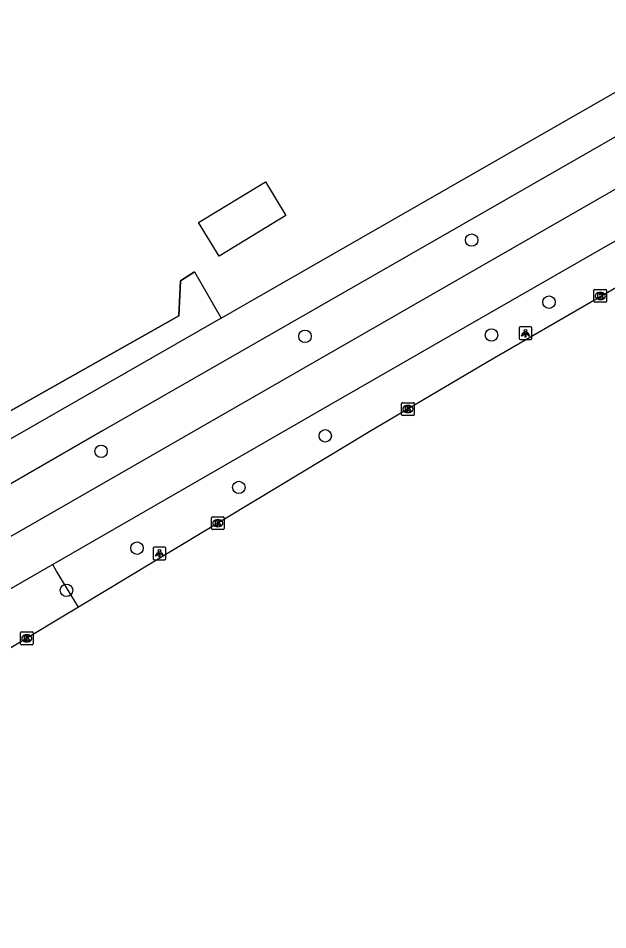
# Model space of a CAD drawing. Extents: x 158461 to 159795, y 387220 to 388672.
# Drawn here: x 159000.4 to 159046.7, y 387301.8 to 387373.3 of the extents above; entities that cross this region are included whole.
import ezdxf

# ---------------------------------------------------------------- set-up
doc = ezdxf.new("R2010")
doc.units = 0
for name, color, linetype in [('IMGEO_Berm_groen', 7, 'Continuous'), ('IMGEO_Boom', 7, 'Continuous'), ('IMGEO_Fietspad_gesloten', 7, 'Continuous'), ('IMGEO_Hek', 7, 'Continuous'), ('IMGEO_Kolk', 7, 'Continuous'), ('IMGEO_Lichtpunt', 7, 'Continuous'), ('IMGEO_Pand', 7, 'Continuous'), ('IMGEO_Rijbaan_lokaal_gesloten', 7, 'Continuous'), ('IMGEO_Voetpad_open', 7, 'Continuous')]:
    doc.layers.add(name, color=color, linetype=linetype)

msp = doc.modelspace()

# ---------------------------------------------------------------- linework, layer by layer
at = {"layer": 'IMGEO_Berm_groen'}
for points in [[(158976.033, 387329.113), (158981.256, 387332.336), (158981.38, 387332.131), (159013.041, 387349.997), (159013.188, 387352.74), (159014.275, 387353.435), (159016.381, 387349.812)], [(159005.167, 387327.132), (159003.462, 387329.964), (159003.155, 387330.485)]]:
    msp.add_lwpolyline(points, dxfattribs=at)
at = {"layer": 'IMGEO_Boom'}
for centre in [(159036.033, 387355.931), (159042.101, 387351.06), (159022.948, 387348.384), (159037.585, 387348.481), (159024.541, 387340.58), (159006.951, 387339.358), (159017.757, 387336.531), (159009.771, 387331.765), (159004.233, 387328.46)]:
    msp.add_circle(centre, 0.489, dxfattribs=at)
at = {"layer": 'IMGEO_Fietspad_gesloten'}
for points in [[(159064.118, 387367.746), (159062.871, 387366.998), (159053.387, 387359.328), (159051.34, 387358.173), (159035.521, 387349.101), (159024.831, 387342.952), (159003.155, 387330.485)], [(158978.669, 387320.547), (159049.62, 387361.262), (159057.059, 387365.476)], [(159003.155, 387330.485), (158960.805, 387306.114)]]:
    msp.add_lwpolyline(points, dxfattribs=at)
at = {"layer": 'IMGEO_Hek'}
msp.add_lwpolyline([(159014.275, 387353.435), (159013.188, 387352.74), (159013.041, 387349.997), (158981.38, 387332.131)], dxfattribs=at)
at = {"layer": 'IMGEO_Kolk'}
for p, q in [((159045.621, 387351.127), (159045.621, 387351.979)), ((159045.696, 387352.053), (159046.548, 387352.053)), ((159046.109, 387351.833), (159046.134, 387351.833)), ((159046.622, 387351.979), (159046.622, 387351.127)), ((159046.548, 387351.053), (159045.696, 387351.053)), ((159046.132, 387351.273), (159046.107, 387351.273)), ((159030.527, 387342.25), (159030.527, 387343.102)), ((159030.602, 387343.176), (159031.454, 387343.176)), ((159031.528, 387343.102), (159031.528, 387342.25)), ((159031.038, 387342.396), (159031.013, 387342.396)), ((159031.015, 387342.956), (159031.04, 387342.956)), ((159031.454, 387342.176), (159030.602, 387342.176)), ((159015.611, 387333.302), (159015.611, 387334.154)), ((159015.686, 387334.228), (159016.538, 387334.228)), ((159016.099, 387334.008), (159016.124, 387334.008)), ((159016.612, 387334.154), (159016.612, 387333.302)), ((159016.538, 387333.228), (159015.686, 387333.228)), ((159016.122, 387333.448), (159016.097, 387333.448)), ((159000.619, 387324.27), (159000.619, 387325.122)), ((159000.694, 387325.196), (159001.546, 387325.196)), ((159001.62, 387325.122), (159001.62, 387324.27)), ((159001.13, 387324.416), (159001.105, 387324.416)), ((159001.107, 387324.976), (159001.132, 387324.976)), ((159001.546, 387324.196), (159000.694, 387324.196))]:
    msp.add_line(p, q, dxfattribs=at)
for points in [[(159045.621, 387351.127), (159045.621, 387351.979)], [(159045.696, 387352.053), (159046.548, 387352.053)], [(159045.942, 387351.753), (159046.065, 387351.753), (159046.065, 387351.602), (159046.195, 387351.753), (159046.359, 387351.753), (159046.213, 387351.602), (159046.366, 387351.353), (159046.214, 387351.353), (159046.129, 387351.517), (159046.065, 387351.45), (159046.065, 387351.353), (159045.942, 387351.353), (159045.942, 387351.753)], [(159046.622, 387351.979), (159046.622, 387351.127)], [(159046.548, 387351.053), (159045.696, 387351.053)], [(159030.527, 387342.25), (159030.527, 387343.102)], [(159030.602, 387343.176), (159031.454, 387343.176)], [(159031.528, 387343.102), (159031.528, 387342.25)], [(159030.848, 387342.876), (159030.971, 387342.876), (159030.971, 387342.725), (159031.101, 387342.876), (159031.265, 387342.876), (159031.119, 387342.725), (159031.272, 387342.476), (159031.12, 387342.476), (159031.035, 387342.64), (159030.971, 387342.573), (159030.971, 387342.476), (159030.848, 387342.476), (159030.848, 387342.876)], [(159031.454, 387342.176), (159030.602, 387342.176)], [(159015.611, 387333.302), (159015.611, 387334.154)], [(159015.686, 387334.228), (159016.538, 387334.228)], [(159015.932, 387333.928), (159016.055, 387333.928), (159016.055, 387333.777), (159016.185, 387333.928), (159016.349, 387333.928), (159016.203, 387333.777), (159016.356, 387333.528), (159016.204, 387333.528), (159016.119, 387333.692), (159016.055, 387333.625), (159016.055, 387333.528), (159015.932, 387333.528), (159015.932, 387333.928)], [(159016.612, 387334.154), (159016.612, 387333.302)], [(159016.538, 387333.228), (159015.686, 387333.228)], [(159000.619, 387324.27), (159000.619, 387325.122)], [(159000.694, 387325.196), (159001.546, 387325.196)], [(159001.62, 387325.122), (159001.62, 387324.27)], [(159000.94, 387324.896), (159001.063, 387324.896), (159001.063, 387324.745), (159001.193, 387324.896), (159001.357, 387324.896), (159001.211, 387324.745), (159001.364, 387324.496), (159001.212, 387324.496), (159001.127, 387324.66), (159001.063, 387324.593), (159001.063, 387324.496), (159000.94, 387324.496), (159000.94, 387324.896)], [(159001.546, 387324.196), (159000.694, 387324.196)]]:
    msp.add_lwpolyline(points, dxfattribs=at)
for centre, start, end in [((159045.698, 387351.977), 91.55205, 178.44795), ((159045.698, 387351.977), 91.55205, 178.44795), ((159046.546, 387351.977), 1.55205, 88.44795), ((159046.546, 387351.977), 1.55205, 88.44795), ((159045.698, 387351.129), 181.55205, 268.44795), ((159045.698, 387351.129), 181.55205, 268.44795), ((159046.546, 387351.129), 271.55205, 358.44795), ((159046.546, 387351.129), 271.55205, 358.44795), ((159030.604, 387343.1), 91.55205, 178.44795), ((159030.604, 387343.1), 91.55205, 178.44795), ((159031.452, 387343.1), 1.55205, 88.44795), ((159031.452, 387343.1), 1.55205, 88.44795), ((159030.604, 387342.252), 181.55205, 268.44795), ((159030.604, 387342.252), 181.55205, 268.44795), ((159031.452, 387342.252), 271.55205, 358.44795), ((159031.452, 387342.252), 271.55205, 358.44795), ((159015.688, 387334.152), 91.55205, 178.44795), ((159015.688, 387334.152), 91.55205, 178.44795), ((159016.536, 387334.152), 1.55205, 88.44795), ((159016.536, 387334.152), 1.55205, 88.44795), ((159015.688, 387333.304), 181.55205, 268.44795), ((159015.688, 387333.304), 181.55205, 268.44795), ((159016.536, 387333.304), 271.55205, 358.44795), ((159016.536, 387333.304), 271.55205, 358.44795), ((159000.696, 387325.12), 91.55205, 178.44795), ((159000.696, 387325.12), 91.55205, 178.44795), ((159001.544, 387325.12), 1.55205, 88.44795), ((159001.544, 387325.12), 1.55205, 88.44795), ((159000.696, 387324.272), 181.55205, 268.44795), ((159000.696, 387324.272), 181.55205, 268.44795), ((159001.544, 387324.272), 271.55205, 358.44795), ((159001.544, 387324.272), 271.55205, 358.44795)]:
    msp.add_arc(centre, 0.0765, start, end, dxfattribs=at)
for centre, major_axis, ratio, start_param, end_param in [((159046.108, 387351.553), (-0.387, 0.002), 0.722429, 4.712389, 7.853982), ((159046.133, 387351.553), (-0.39, 0.002), 0.717154, 1.570796, 4.712389), ((159031.014, 387342.676), (-0.387, 0.002), 0.722429, 4.712389, 7.853982), ((159031.039, 387342.676), (-0.39, 0.002), 0.717154, 1.570796, 4.712389), ((159016.098, 387333.728), (-0.387, 0.002), 0.722429, 4.712389, 7.853982), ((159016.123, 387333.728), (-0.39, 0.002), 0.717154, 1.570796, 4.712389), ((159001.106, 387324.696), (-0.387, 0.002), 0.722429, 4.712389, 7.853982), ((159001.131, 387324.696), (-0.39, 0.002), 0.717154, 1.570796, 4.712389)]:
    msp.add_ellipse(centre, major_axis=major_axis, ratio=ratio, start_param=start_param, end_param=end_param, dxfattribs=at)
at = {"layer": 'IMGEO_Lichtpunt'}
for p, q in [((159039.757, 387349.033), (159039.757, 387348.226)), ((159039.757, 387349.033), (159039.757, 387348.226)), ((159040.659, 387349.128), (159039.851, 387349.128)), ((159040.659, 387349.128), (159039.851, 387349.128)), ((159040.753, 387348.226), (159040.753, 387349.033)), ((159040.753, 387348.226), (159040.753, 387349.033)), ((159039.851, 387348.132), (159040.659, 387348.132)), ((159039.851, 387348.132), (159040.659, 387348.132)), ((159011.041, 387331.761), (159011.041, 387330.954)), ((159011.041, 387331.761), (159011.041, 387330.954)), ((159011.943, 387331.856), (159011.135, 387331.856)), ((159011.943, 387331.856), (159011.135, 387331.856)), ((159012.037, 387330.954), (159012.037, 387331.761)), ((159012.037, 387330.954), (159012.037, 387331.761)), ((159011.135, 387330.86), (159011.943, 387330.86)), ((159011.135, 387330.86), (159011.943, 387330.86))]:
    msp.add_line(p, q, dxfattribs=at)
for points in [[(159040.131, 387348.697), (159040.17, 387348.669), (159039.982, 387348.407), (159039.944, 387348.434), (159040.131, 387348.697)], [(159040.343, 387348.669), (159040.381, 387348.696), (159040.568, 387348.434), (159040.529, 387348.406), (159040.343, 387348.669)], [(159040.233, 387348.649), (159040.28, 387348.649), (159040.28, 387348.327), (159040.233, 387348.327), (159040.233, 387348.649)], [(159011.415, 387331.425), (159011.454, 387331.397), (159011.266, 387331.135), (159011.228, 387331.162), (159011.415, 387331.425)], [(159011.517, 387331.377), (159011.564, 387331.377), (159011.564, 387331.055), (159011.517, 387331.055), (159011.517, 387331.377)], [(159011.627, 387331.397), (159011.665, 387331.424), (159011.852, 387331.162), (159011.813, 387331.134), (159011.627, 387331.397)]]:
    msp.add_lwpolyline(points, dxfattribs=at)
for centre in [(159040.256, 387348.831), (159011.54, 387331.559)]:
    msp.add_circle(centre, 0.0994, dxfattribs=at)
for centre, start, end in [((159039.851, 387349.033), 90, 180), ((159039.851, 387349.033), 90, 180), ((159040.659, 387349.033), 0, 90), ((159040.659, 387349.033), 0, 90), ((159039.851, 387348.226), 180, 270), ((159039.851, 387348.226), 180, 270), ((159040.659, 387348.226), 270, 0), ((159040.659, 387348.226), 270, 360), ((159011.135, 387331.761), 90, 180), ((159011.135, 387331.761), 90, 180), ((159011.943, 387331.761), 0, 90), ((159011.943, 387331.761), 0, 90), ((159011.135, 387330.954), 180, 270), ((159011.135, 387330.954), 180, 270), ((159011.943, 387330.954), 270, 0), ((159011.943, 387330.954), 270, 360)]:
    msp.add_arc(centre, 0.0946, start, end, dxfattribs=at)
at = {"layer": 'IMGEO_Pand'}
msp.add_lwpolyline([(159019.847, 387360.501), (159021.453, 387357.863), (159016.209, 387354.671), (159014.603, 387357.309), (159019.847, 387360.501)], dxfattribs=at)
at = {"layer": 'IMGEO_Rijbaan_lokaal_gesloten'}
for points in [[(159056.88, 387357.739), (159053.231, 387355.576), (159038.659, 387347.178), (159037.173, 387346.301), (159027.914, 387340.837), (159026.581, 387340.034), (159005.167, 387327.132)], [(159005.167, 387327.132), (159000, 387324.019), (158997.473, 387322.497), (158963.322, 387301.834)]]:
    msp.add_lwpolyline(points, dxfattribs=at)
at = {"layer": 'IMGEO_Voetpad_open'}
for points in [[(159016.381, 387349.812), (159018.271, 387350.9), (159056.765, 387372.942), (159057.149, 387373.168), (159057.427, 387373.333)], [(159060.974, 387371.823), (159059.227, 387370.853), (159033.414, 387356.055), (159007.056, 387340.96), (159000, 387336.882), (158975.493, 387322.72)], [(159016.381, 387349.812), (159000, 387340.408), (158977.137, 387327.282)]]:
    msp.add_lwpolyline(points, dxfattribs=at)

doc.saveas('drawing.dxf')
